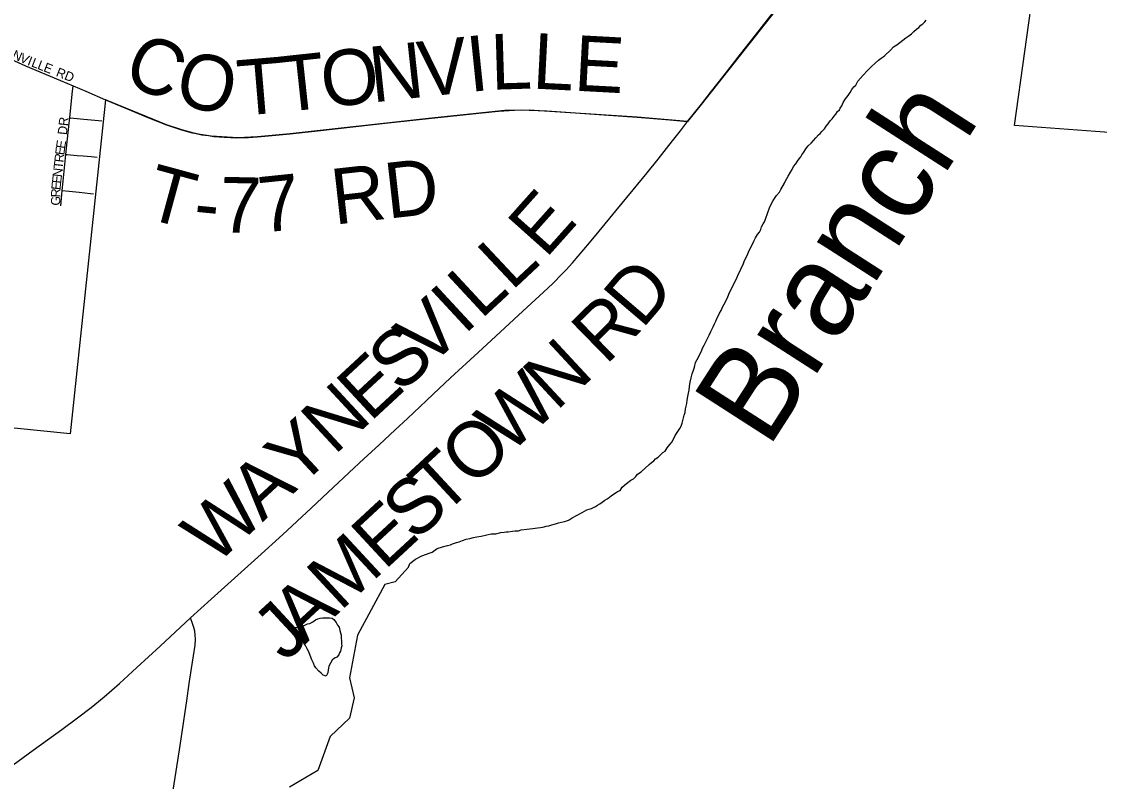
# Model space of a CAD drawing. Extents: x 1410790 to 1770854, y 448063 to 770588.
# Drawn here: x 1614520 to 1620335, y 601394 to 605493 of the extents above; entities that cross this region are included whole.
import ezdxf

# ---------------------------------------------------------------- set-up
doc = ezdxf.new("R2010")
doc.units = 0
for name, color, linetype in [('GM_X_City_Street', 7, 'Continuous'), ('GM_X_City_Street_Text', 7, 'Continuous'), ('GM_X_Corporation', 7, 'Continuous'), ('GM_X_County_Road', 7, 'Continuous'), ('GM_X_County_Road_Text', 7, 'Continuous'), ('GM_X_Minor_Lake', 7, 'Continuous'), ('GM_X_Minor_River', 7, 'Continuous'), ('GM_X_Minor_River_Text', 7, 'Continuous'), ('GM_X_Township_Road', 7, 'Continuous'), ('GM_X_Township_Road_Text', 7, 'Continuous')]:
    doc.layers.add(name, color=color, linetype=linetype)

msp = doc.modelspace()

# ---------------------------------------------------------------- linework, layer by layer
at = {"layer": 'GM_X_City_Street'}
for points in [[(1614160.5, 605410.7), (1614187, 605402.7), (1614213.5, 605392.3), (1614243.1, 605381.1), (1614462.6, 605289.8), (1614542.2, 605255), (1614730.1, 605175.3), (1614799.1, 605146.3)], [(1614780.5, 604973.1), (1614794.2, 605100.5), (1614799.1, 605146.3)], [(1614799.1, 605146.3), (1614866.7, 605118), (1614973.5, 605071.1)], [(1614759.9, 604776.3), (1614763.5, 604810.8), (1614777.4, 604944.3), (1614780.5, 604973.1)], [(1614780.5, 604973.1), (1614784.6, 604972.8), (1614856.5, 604966.5), (1614936.3, 604959.6), (1614952.7, 604958.2)], [(1614740.2, 604580.9), (1614745, 604631.7), (1614759.9, 604776.3)], [(1614759.9, 604776.3), (1614766.3, 604775.8), (1614819.7, 604771.3), (1614853.6, 604768.4), (1614895.1, 604764.9), (1614927.8, 604761.7)], [(1614732, 604498.1), (1614738.2, 604560), (1614740.2, 604580.9)], [(1614740.2, 604580.9), (1614776.3, 604577.4), (1614831.2, 604572), (1614891.5, 604566.1), (1614907.8, 604564)]]:
    msp.add_lwpolyline(points, dxfattribs=at)
at = {"layer": 'GM_X_Corporation'}
msp.add_lwpolyline([(1620605.5, 604878.3), (1619876.3, 604932), (1619987.7, 605732.9), (1618911.2, 605964.4), (1618186.5, 605045.2), (1618113.2, 604953.7), (1617840.9, 604978.1), (1617258.2, 605015.5), (1617127.7, 605012.4), (1616715.5, 604969.7), (1615969.1, 604887.7), (1615792.9, 604870.6), (1615686.5, 604866.4), (1615543.2, 604875.4), (1615484.5, 604884.5), (1615450.4, 604891.6), (1615385, 604908.6), (1615302, 604935.8), (1614973.5, 605071.1), (1614781.7, 603269.6), (1612774.1, 603471.8)], dxfattribs=at)
at = {"layer": 'GM_X_County_Road'}
for points in [[(1618113.2, 604953.7), (1618188.6, 605047.9), (1618236.9, 605110), (1618312.3, 605205.1), (1618398.1, 605316.8), (1618480.2, 605419), (1618577.3, 605543.2), (1618634.3, 605615.3), (1618738.8, 605745.4), (1618769, 605783.9), (1618845.3, 605882), (1618911.2, 605964.4)], [(1618074.4, 604903.6), (1618113.2, 604953.7)], [(1615432.6, 602276.4), (1615543.7, 602376.8), (1615794.7, 602603.1), (1615930.6, 602726.8), (1616082.4, 602867.2), (1616172.9, 602952.8), (1616313.7, 603085.4), (1616366.8, 603134.2), (1616449.1, 603209.5), (1616535.7, 603289.7), (1616602.7, 603352.6), (1616705.5, 603449.1), (1616741.3, 603482.9), (1616834.7, 603570.2), (1616983.9, 603708.5), (1617078.1, 603795), (1617225.3, 603930.6), (1617335.7, 604033.6), (1617385.9, 604080.8), (1617437.3, 604131.7), (1617457.8, 604153.1), (1617492.9, 604192.3), (1617584.8, 604299.5), (1617637, 604362.8), (1617726, 604472.1), (1617819.9, 604586), (1617895, 604677.1), (1617955, 604751), (1618032.2, 604849), (1618074.4, 604903.6)], [(1614448.7, 601463.8), (1614583.9, 601562.3), (1614738.1, 601673.9), (1614822.7, 601736.2), (1614895.8, 601792), (1614916.2, 601808.6), (1614966.8, 601850.6), (1615048.1, 601922.2), (1615142.7, 602008.4), (1615268.6, 602123.5), (1615431.8, 602275.7), (1615432.6, 602276.4)]]:
    msp.add_lwpolyline(points, dxfattribs=at)
at = {"layer": 'GM_X_Minor_Lake'}
msp.add_lwpolyline([(1615996.5, 602223.8), (1616022.6, 602225.6), (1616044.8, 602235.4), (1616062.9, 602243.2), (1616074.9, 602245.1), (1616091, 602255), (1616105.2, 602264.8), (1616119.3, 602270.7), (1616131.3, 602274.6), (1616145.4, 602276.5), (1616155.4, 602276.3), (1616165.4, 602276.2), (1616181.4, 602276.1), (1616195.4, 602273.9), (1616205.4, 602267.8), (1616217.2, 602251.7), (1616225.1, 602237.5), (1616233, 602225.4), (1616236.8, 602207.3), (1616240.7, 602195.3), (1616244.6, 602183.2), (1616244.4, 602167.1), (1616246.3, 602153.1), (1616246.1, 602137), (1616248, 602125), (1616243.9, 602115), (1616241.7, 602097), (1616235.6, 602087), (1616231.4, 602077), (1616221.3, 602065.1), (1616209.2, 602059.2), (1616195.1, 602047.3), (1616178.7, 602015.4), (1616176.6, 602005.4), (1616174.5, 601995.4), (1616172.3, 601979.4), (1616164.1, 601961.4), (1616148.1, 601967.6), (1616136.2, 601977.8), (1616124.3, 601987.9), (1616108.5, 602006.1), (1616100.6, 602018.2), (1616094.7, 602032.3), (1616086.9, 602050.5), (1616077.1, 602072.6), (1616069.3, 602092.8), (1616061.5, 602108.9), (1616051.6, 602127), (1616045.7, 602137.1), (1615996.5, 602223.8)], dxfattribs=at)
at = {"layer": 'GM_X_Minor_River'}
for points in [[(1619224.6, 605356.3), (1619242.7, 605368.1), (1619258.9, 605380), (1619275, 605391.9), (1619291.2, 605405.7), (1619307.3, 605415.6), (1619321.5, 605427.4), (1619333.6, 605439.3), (1619347.8, 605451.2), (1619359.9, 605461.1), (1619372, 605473), (1619382.1, 605480.9), (1619392.3, 605490.8), (1619400.4, 605500.8)], [(1618144.3, 603613.1), (1618150.5, 603629.1), (1618156.7, 603653.1), (1618164.9, 603669.1), (1618173.1, 603687), (1618179.3, 603699), (1618187.5, 603714.9), (1618193.6, 603730.9), (1618201.8, 603746.9), (1618212, 603764.8), (1618230.4, 603800.7), (1618238.7, 603820.7), (1618250.9, 603846.6), (1618259.1, 603862.6), (1618265.3, 603876.6), (1618271.4, 603890.5), (1618279.6, 603906.5), (1618285.8, 603920.5), (1618293.9, 603934.4), (1618302.2, 603952.4), (1618310.3, 603968.3), (1618320.6, 603988.3), (1618330.8, 604008.2), (1618339.1, 604032.2), (1618351.3, 604054.2), (1618361.5, 604074.1), (1618371.8, 604094), (1618380, 604114), (1618388.2, 604132), (1618396.4, 604147.9), (1618404.6, 604165.9), (1618412.8, 604181.8), (1618421, 604203.8), (1618433.3, 604227.8), (1618447.7, 604261.7), (1618459.9, 604285.6), (1618470.2, 604307.6), (1618480.4, 604325.5), (1618490.6, 604343.5), (1618500.8, 604357.4), (1618508.9, 604371.3), (1618511.1, 604385.4), (1618521.3, 604401.3), (1618527.4, 604413.3), (1618535.6, 604433.2), (1618543.9, 604457.2), (1618556.3, 604493.2), (1618574.7, 604527.1), (1618593, 604555), (1618609.2, 604572.8), (1618615.4, 604586.8), (1618635.8, 604620.7), (1618642, 604634.7), (1618648.1, 604646.6), (1618656.2, 604658.6), (1618668.5, 604680.5), (1618676.6, 604694.4), (1618684.8, 604710.4), (1618697, 604726.3), (1618705.2, 604740.3), (1618715.3, 604752.2), (1618723.5, 604764.1), (1618729.6, 604774.1), (1618739.7, 604788), (1618751.9, 604805.9), (1618764.1, 604821.8), (1618780.3, 604837.7), (1618792.5, 604851.6), (1618804.7, 604865.5), (1618818.9, 604881.4), (1618829, 604889.3), (1618837.1, 604899.3), (1618851.3, 604915.2), (1618861.4, 604929.1), (1618871.6, 604941), (1618881.8, 604956.9), (1618893.9, 604968.8), (1618904.1, 604982.8), (1618912.2, 604992.7), (1618922.4, 605008.6), (1618932.5, 605016.6), (1618936.6, 605026.5), (1618944.7, 605038.5), (1618952.9, 605056.4), (1618965.2, 605076.4), (1618979.4, 605094.3), (1618989.6, 605110.2), (1618999.8, 605126.1), (1619009.9, 605140.1), (1619020, 605150), (1619032.3, 605171.9), (1619060.7, 605203.7), (1619083, 605229.5), (1619105.3, 605251.3), (1619125.5, 605269.2), (1619143.7, 605285), (1619157.8, 605294.9), (1619167.9, 605302.8), (1619178, 605310.7), (1619210.4, 605340.4), (1619224.6, 605356.3)], [(1616535.3, 602470.4), (1616608.5, 602549.2), (1616614.7, 602569.1), (1616645, 602592.9), (1616679.2, 602610.5), (1616705.4, 602620.3), (1616719.5, 602626.1), (1616735.5, 602630), (1616761.8, 602649.7), (1616791.9, 602659.4), (1616818.1, 602667.2), (1616834.1, 602671), (1616844.2, 602674.9), (1616866.3, 602682.7), (1616880.4, 602686.5), (1616898.5, 602694.3), (1616918.6, 602700.1), (1616938.7, 602703.9), (1616958.8, 602709.7), (1616976.8, 602713.5), (1616998.9, 602717.3), (1617023, 602723), (1617053.1, 602728.7), (1617079.2, 602730.4), (1617105.3, 602736.1), (1617123.3, 602737.9), (1617135.4, 602739.8), (1617145.4, 602739.7), (1617169.5, 602743.4), (1617183.5, 602745.3), (1617201.5, 602745.1), (1617215.6, 602750.9), (1617245.7, 602754.6), (1617277.8, 602758.3), (1617303.9, 602762), (1617319.9, 602763.8), (1617330, 602765.7), (1617340, 602767.6), (1617350.1, 602771.5), (1617364.1, 602773.3), (1617380.2, 602777.2), (1617400.3, 602783), (1617416.4, 602788.8), (1617432.4, 602792.6), (1617448.5, 602796.5), (1617462.6, 602800.3), (1617474.6, 602804.2), (1617490.8, 602816), (1617517, 602829.8), (1617545.2, 602845.5), (1617569.4, 602859.3), (1617595.5, 602867), (1617605.5, 602870.9), (1617615.6, 602876.8), (1617627.7, 602884.7), (1617639.8, 602890.6), (1617651.9, 602900.5), (1617666.1, 602910.4), (1617680.2, 602918.2), (1617690.3, 602926.1), (1617702.4, 602936), (1617716.5, 602945.9), (1617734.7, 602957.7), (1617748.8, 602963.6), (1617761, 602981.5), (1617783.2, 603001.3), (1617807.5, 603019.1), (1617821.6, 603027), (1617833.7, 603038.9), (1617843.8, 603050.8), (1617862, 603064.6), (1617906.5, 603104.2), (1617918.6, 603114.1), (1617930.8, 603124), (1617940.9, 603134), (1617955, 603143.8), (1617969.2, 603157.7), (1617979.3, 603167.6), (1617991.4, 603175.5), (1618003.6, 603193.4), (1618017.8, 603211.3), (1618030, 603225.2), (1618046.4, 603259.2), (1618060.6, 603281.1), (1618070.8, 603297), (1618079, 603310.9), (1618083.2, 603326.9), (1618089.4, 603348.9), (1618095.6, 603368.9), (1618099.8, 603384.9), (1618102, 603403), (1618108.3, 603433), (1618110.5, 603451), (1618114.7, 603471), (1618118.9, 603489), (1618121.1, 603505.1), (1618123.3, 603525.1), (1618127.6, 603547.1), (1618131.8, 603571.1), (1618138.1, 603593.1), (1618144.3, 603613.1)], [(1616535.3, 602470.4), (1616480.2, 602457.1), (1616331.9, 602182.8), (1616290.3, 601953), (1616314.7, 601844.4), (1616289, 601734.5), (1616185.3, 601635.9), (1616118.5, 601452.6), (1615964.9, 601362.7)]]:
    msp.add_lwpolyline(points, dxfattribs=at)
at = {"layer": 'GM_X_Township_Road'}
for points in [[(1614973.5, 605071.1), (1615077.3, 605026.8), (1615201.5, 604975.4), (1615302, 604935.8), (1615382.6, 604909.3), (1615408.8, 604901.8), (1615433, 604895.3), (1615462.6, 604888.8), (1615493.6, 604882.7), (1615528.2, 604877.5), (1615558.2, 604873.4), (1615587.2, 604870.6), (1615613.5, 604868.5), (1615682, 604866.3), (1615744, 604867.7), (1615792.9, 604870.6), (1615832.1, 604874.3), (1615969.1, 604887.7), (1616132.1, 604905.5), (1616497.1, 604946.5), (1616715.5, 604969.7), (1616953.5, 604996.1), (1617093.9, 605010.5), (1617179.2, 605015.3), (1617215.2, 605016.4), (1617258.1, 605015.5), (1617353.4, 605011.8), (1617840.9, 604978.1), (1618017.5, 604963.4), (1618113.2, 604953.7)], [(1615321.9, 601244.4), (1615354.6, 601448.5), (1615375.5, 601587.8), (1615393.1, 601707.9), (1615402.9, 601769.4), (1615411.7, 601827.8), (1615425.2, 601921.8), (1615437.1, 602002.9), (1615447.7, 602070.9), (1615456.5, 602129.3), (1615458.5, 602158.7), (1615457.1, 602184.9), (1615454.4, 602204.3), (1615449.7, 602223.5), (1615444.2, 602240.2), (1615432.6, 602276.4)]]:
    msp.add_lwpolyline(points, dxfattribs=at)

# ---------------------------------------------------------------- texts
at = {"layer": 'GM_X_City_Street_Text'}
for s, rotation, p in [('N', 336.2217, (1614465.9, 605296)), ('V', 336.72839, (1614506.6, 605278.1)), ('I', 338.25623, (1614548.4, 605260.1)), ('L', 338.79287, (1614569.3, 605251.8)), ('L', 338.82631, (1614602.1, 605239)), ('E', 338.84885, (1614635, 605226.3)), ('RD', 338.75126, (1614702.3, 605200)), ('DR', 83.99458, (1614764.4, 604879.8)), ('E', 81.08559, (1614754.8, 604805)), ('R', 83.50156, (1614746.3, 604731.2)), ('E', 83.20714, (1614750.7, 604770.5)), ('T', 83.51028, (1614742.3, 604696.3)), ('E', 83.59342, (1614733.4, 604617.6)), ('N', 83.4957, (1614737.3, 604652.5)), ('R', 88.56729, (1614729.2, 604544.1)), ('E', 84.66457, (1614730.1, 604582.8)), ('G', 89.86883, (1614729.1, 604500.4))]:
    msp.add_text(s, height=50, rotation=rotation, dxfattribs=at).set_placement(p)
at = {"layer": 'GM_X_County_Road_Text'}
for s, rotation, p in [('E', 48.25908, (1617347.5, 604210.3)), ('L', 43.16202, (1617163.4, 604035.9)), ('L', 42.82977, (1616997.5, 603882.1)), ('D', 49.45764, (1617867.7, 603829.6)), ('I', 42.83045, (1616907.1, 603798.3)), ('V', 42.82271, (1616713.4, 603618.9)), ('R', 44.35115, (1617671.6, 603636)), ('S', 42.81896, (1616565, 603481.3)), ('N', 42.86251, (1617404.3, 603387.6)), ('E', 42.82747, (1616400.4, 603328.8)), ('W', 42.82364, (1617149.2, 603151.2)), ('N', 42.82284, (1616206.8, 603149.3)), ('Y', 42.82284, (1616013.1, 602969.8)), ('O', 42.81522, (1616955.5, 602971.7)), ('T', 42.81889, (1616790.9, 602819.2)), ('A', 42.82284, (1615819.5, 602790.4)), ('W', 42.82401, (1615564.6, 602554.1)), ('S', 42.81867, (1616642.4, 602681.6)), ('E', 42.81889, (1616477.9, 602529.1)), ('M', 42.81907, (1616239, 602307.8)), ('A', 42.82037, (1616045.4, 602128.3)), ('J', 42.82134, (1615942.1, 602032.6))]:
    msp.add_text(s, height=300, rotation=rotation, dxfattribs=at).set_placement(p)
at = {"layer": 'GM_X_Minor_River_Text'}
msp.add_text('Branch', height=499.95, rotation=57.26628, dxfattribs=at).set_placement((1618546.8, 603183))
at = {"layer": 'GM_X_Township_Road_Text'}
for s, rotation, p in [('C', 336.21821, (1615054.4, 605171.9)), ('V', 6.13905, (1616675.5, 605084.4)), ('I', 5.88847, (1616937.6, 605112.6)), ('L', 1.80022, (1617054.5, 605124.9)), ('L', 357.09308, (1617272.3, 605132)), ('E', 356.93, (1617496.2, 605120.6)), ('O', 6.1619, (1616150.6, 605027.8)), ('N', 6.15716, (1616413, 605056.1)), ('O', 346.47958, (1615335.4, 605053.8)), ('T', 4.80517, (1615696.1, 604984.2)), ('T', 6.1597, (1615927.4, 605003.7)), ('T', 344.78811, (1615171.6, 604437.7)), ('RD', 6.39457, (1616208.3, 604397.1)), ('7', 358.77238, (1615588.3, 604355.8)), ('7', 5.89345, (1615813.1, 604353.4)), ('-', 354.46987, (1615441.6, 604369.1))]:
    msp.add_text(s, height=300, rotation=rotation, dxfattribs=at).set_placement(p)

doc.saveas('drawing.dxf')
